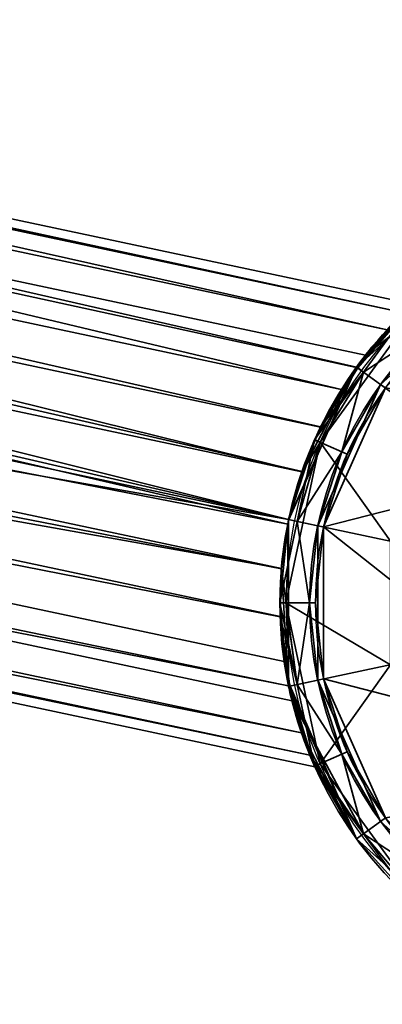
# Model space of a CAD drawing. Header units: millimetres. Extents: x -490 to 6690, y -115 to 132.
# Tile 345 of 656: x 1872 to 1878, y -42 to -26. Entities that reach past the tile are written whole.
import ezdxf

# ---------------------------------------------------------------- set-up
doc = ezdxf.new("R2010")
doc.units = ezdxf.units.MM
doc.layers.add('151', color=7, linetype='Continuous', true_color=0xffffff)

# ---------------------------------------------------------------- blocks, each defined once
blk = doc.blocks.new('UG_SURFACE_010')
at = {"layer": '151', "color": 252, "linetype": 'Continuous', "lineweight": 35}
for points in [[(1832.431, -20.522, 309.418), (1832.324, -21.025, 311), (1878.304, -30.798, 311)], [(1878.587, -30.511, 307.764), (1832.395, -20.692, 307.764), (1832.431, -20.522, 309.418)], [(1878.304, -30.798, 311), (1878.584, -30.513, 310.245), (1832.431, -20.522, 309.418)], [(1832.431, -20.522, 309.418), (1878.743, -30.367, 308.578), (1878.587, -30.511, 307.764)], [(1832.431, -20.522, 309.418), (1878.743, -30.366, 309.418), (1878.743, -30.367, 308.578)], [(1878.584, -30.513, 310.245), (1878.743, -30.366, 309.418), (1832.431, -20.522, 309.418)], [(1877.94, -31.224, 306.323), (1832.222, -21.506, 306.323), (1832.395, -20.692, 307.764), (1878.587, -30.511, 307.764)], [(1832.324, -21.025, 311), (1832.093, -22.114, 312.236), (1877.558, -31.808, 312.192)], [(1877.558, -31.808, 312.192), (1877.789, -31.424, 311.909), (1832.324, -21.025, 311)], [(1877.789, -31.424, 311.909), (1878.304, -30.798, 311), (1832.324, -21.025, 311)], [(1877.808, -31.436, 306.153), (1877.18, -32.438, 305.346), (1831.942, -22.822, 305.346), (1832.222, -21.506, 306.323)], [(1832.222, -21.506, 306.323), (1877.94, -31.224, 306.323), (1877.808, -31.436, 306.153)], [(1832.093, -22.114, 312.236), (1831.777, -23.6, 312.913), (1876.871, -33.185, 312.913)], [(1876.871, -33.185, 312.913), (1877.184, -32.431, 312.651), (1832.093, -22.114, 312.236)], [(1877.184, -32.431, 312.651), (1877.558, -31.808, 312.192), (1832.093, -22.114, 312.236)], [(1876.647, -33.988, 305), (1831.604, -24.414, 305), (1831.942, -22.822, 305.346)], [(1831.942, -22.822, 305.346), (1876.873, -33.179, 305.089), (1876.647, -33.988, 305)], [(1831.942, -22.822, 305.346), (1877.18, -32.438, 305.346), (1876.873, -33.179, 305.089)], [(1831.777, -23.6, 312.913), (1831.431, -25.227, 312.913), (1876.631, -34.067, 312.999)], [(1876.631, -34.067, 312.999), (1876.652, -33.989, 312.991), (1831.777, -23.6, 312.913)], [(1876.652, -33.989, 312.991), (1876.871, -33.185, 312.913), (1831.777, -23.6, 312.913)], [(1831.266, -26.005, 305.346), (1831.604, -24.414, 305), (1876.647, -33.988, 305)], [(1876.525, -34.812, 312.913), (1831.431, -25.227, 312.913), (1831.115, -26.713, 312.236)], [(1831.431, -25.227, 312.913), (1876.525, -34.812, 312.913), (1876.631, -34.067, 312.999)], [(1830.986, -27.321, 306.323), (1831.266, -26.005, 305.346), (1876.504, -35.621, 305.346), (1876.669, -36.791, 306.153)], [(1876.647, -33.988, 305), (1876.525, -34.816, 305.088), (1831.266, -26.005, 305.346)], [(1876.525, -34.816, 305.088), (1876.504, -35.621, 305.346), (1831.266, -26.005, 305.346)], [(1876.672, -36.789, 311.81), (1876.572, -36.376, 312.236), (1831.115, -26.713, 312.236), (1830.884, -27.802, 311)], [(1831.115, -26.713, 312.236), (1876.504, -35.626, 312.652), (1876.525, -34.812, 312.913)], [(1831.115, -26.713, 312.236), (1876.572, -36.376, 312.236), (1876.504, -35.626, 312.652)], [(1877.005, -37.953, 307.764), (1830.813, -28.135, 307.764), (1830.986, -27.321, 306.323), (1876.704, -37.039, 306.323)], [(1876.669, -36.791, 306.153), (1876.704, -37.039, 306.323), (1830.986, -27.321, 306.323)], [(1876.863, -37.575, 311), (1830.884, -27.802, 311), (1830.777, -28.305, 309.418)], [(1830.884, -27.802, 311), (1876.863, -37.575, 311), (1876.672, -36.789, 311.81)], [(1830.777, -28.305, 309.418), (1830.813, -28.135, 307.764), (1877.005, -37.953, 307.764)], [(1877.005, -37.953, 307.764), (1877.089, -38.148, 308.577), (1830.777, -28.305, 309.418)], [(1830.777, -28.305, 309.418), (1877.004, -37.95, 310.245), (1876.863, -37.575, 311)], [(1830.777, -28.305, 309.418), (1877.089, -38.149, 309.418), (1877.004, -37.95, 310.245)], [(1877.089, -38.148, 308.577), (1877.089, -38.149, 309.418), (1830.777, -28.305, 309.418)], [(1882.597, -29.175, 324), (1880.125, -29.979, 324), (1878.194, -31.718, 324), (1883.25, -35.391, 324)], [(1879.875, -29.546, 323.5), (1877.789, -31.424, 323.5), (1878.194, -31.718, 324), (1880.125, -29.979, 324)], [(1879.875, -29.546, 323.5), (1878.304, -30.798, 311), (1877.789, -31.424, 311.909)], [(1877.789, -31.424, 311.909), (1877.789, -31.424, 323.5), (1879.875, -29.546, 323.5)], [(1879.949, -29.673, 298.1), (1877.94, -31.224, 306.323), (1878.587, -30.511, 307.764)], [(1877.94, -31.224, 306.323), (1879.949, -29.673, 298.1), (1878.733, -30.375, 298.1)], [(1877.908, -31.51, 298.1), (1878.733, -30.375, 298.1), (1878.8, -30.449, 298), (1877.175, -32.686, 298)], [(1879.205, -32.452, 298), (1878.359, -34.352, 298), (1877.175, -32.686, 298), (1878.8, -30.449, 298)], [(1878.733, -30.375, 298.1), (1877.908, -31.51, 298.1), (1877.808, -31.436, 306.153)], [(1877.808, -31.436, 306.153), (1877.94, -31.224, 306.323), (1878.733, -30.375, 298.1)], [(1877.789, -31.424, 323.5), (1876.647, -33.988, 323.5), (1877.137, -34.092, 324), (1878.194, -31.718, 324)], [(1876.652, -33.989, 312.991), (1876.647, -33.988, 323.5), (1877.789, -31.424, 323.5)], [(1877.789, -31.424, 323.5), (1876.871, -33.185, 312.913), (1876.652, -33.989, 312.991)], [(1877.789, -31.424, 323.5), (1877.184, -32.431, 312.651), (1876.871, -33.185, 312.913)], [(1877.18, -32.438, 305.346), (1877.808, -31.436, 306.153), (1877.908, -31.51, 298.1)], [(1877.558, -31.808, 312.192), (1877.184, -32.431, 312.651), (1877.789, -31.424, 323.5)], [(1877.789, -31.424, 323.5), (1877.789, -31.424, 311.909), (1877.558, -31.808, 312.192)], [(1876.873, -33.179, 305.089), (1877.908, -31.51, 298.1), (1877.084, -32.646, 298.1)], [(1876.873, -33.179, 305.089), (1877.18, -32.438, 305.346), (1877.908, -31.51, 298.1)], [(1877.175, -32.686, 298), (1877.084, -32.646, 298.1), (1877.908, -31.51, 298.1)], [(1878.194, -31.718, 324), (1877.137, -34.092, 324), (1877.137, -36.691, 324), (1883.25, -35.391, 324)], [(1877.175, -32.686, 298), (1876.6, -35.391, 298), (1876.5, -35.391, 298.1), (1876.792, -34.019, 298.1)], [(1876.6, -35.391, 298), (1877.175, -32.686, 298), (1878.359, -34.352, 298), (1878.359, -36.431, 298)], [(1877.084, -32.646, 298.1), (1876.792, -34.019, 298.1), (1876.647, -33.988, 305)], [(1876.647, -33.988, 305), (1876.873, -33.179, 305.089), (1877.084, -32.646, 298.1)], [(1876.792, -34.019, 298.1), (1877.084, -32.646, 298.1), (1877.175, -32.686, 298)], [(1876.5, -35.391, 298.1), (1876.525, -34.816, 305.088), (1876.647, -33.988, 305)], [(1876.647, -33.988, 305), (1876.792, -34.019, 298.1), (1876.5, -35.391, 298.1)], [(1876.631, -34.067, 312.999), (1876.525, -34.812, 312.913), (1876.647, -36.795, 323.5)], [(1876.647, -36.795, 323.5), (1876.647, -33.988, 323.5), (1876.631, -34.067, 312.999)], [(1876.647, -33.988, 323.5), (1876.652, -33.989, 312.991), (1876.631, -34.067, 312.999)], [(1876.647, -33.988, 323.5), (1876.647, -36.795, 323.5), (1877.137, -36.691, 324), (1877.137, -34.092, 324)], [(1876.5, -35.391, 298.1), (1876.792, -36.764, 298.1), (1876.525, -34.816, 305.088)], [(1876.525, -34.812, 312.913), (1876.504, -35.626, 312.652), (1876.647, -36.795, 323.5)], [(1876.792, -36.764, 298.1), (1876.504, -35.621, 305.346), (1876.525, -34.816, 305.088)], [(1876.792, -36.764, 298.1), (1876.5, -35.391, 298.1), (1876.6, -35.391, 298)], [(1876.6, -35.391, 298), (1877.175, -38.096, 298), (1877.084, -38.137, 298.1), (1876.792, -36.764, 298.1)], [(1878.359, -36.431, 298), (1877.175, -38.096, 298), (1876.6, -35.391, 298)], [(1877.137, -36.691, 324), (1878.194, -39.065, 324), (1880.125, -40.804, 324), (1883.25, -35.391, 324)], [(1876.792, -36.764, 298.1), (1876.669, -36.791, 306.153), (1876.504, -35.621, 305.346)], [(1876.504, -35.626, 312.652), (1876.572, -36.376, 312.236), (1876.647, -36.795, 323.5)], [(1876.572, -36.376, 312.236), (1876.672, -36.789, 311.81), (1876.647, -36.795, 323.5)], [(1878.8, -40.333, 298), (1877.175, -38.096, 298), (1878.359, -36.431, 298), (1879.205, -38.33, 298)], [(1876.647, -36.795, 323.5), (1877.789, -39.359, 323.5), (1878.194, -39.065, 324), (1877.137, -36.691, 324)], [(1877.789, -39.359, 323.5), (1876.647, -36.795, 323.5), (1876.672, -36.789, 311.81)], [(1876.669, -36.791, 306.153), (1876.792, -36.764, 298.1), (1877.084, -38.137, 298.1)], [(1877.084, -38.137, 298.1), (1876.704, -37.039, 306.323), (1876.669, -36.791, 306.153)], [(1876.672, -36.789, 311.81), (1876.863, -37.575, 311), (1877.789, -39.359, 323.5)], [(1877.005, -37.953, 307.764), (1876.704, -37.039, 306.323), (1877.908, -39.272, 298.1)], [(1877.084, -38.137, 298.1), (1877.908, -39.272, 298.1), (1876.704, -37.039, 306.323)], [(1877.789, -39.359, 323.5), (1876.863, -37.575, 311), (1877.004, -37.95, 310.245)], [(1877.004, -37.95, 310.245), (1877.089, -38.149, 309.418), (1877.789, -39.359, 323.5)], [(1877.089, -38.148, 308.577), (1877.005, -37.953, 307.764), (1877.908, -39.272, 298.1)], [(1877.908, -39.272, 298.1), (1877.084, -38.137, 298.1), (1877.175, -38.096, 298), (1878.8, -40.333, 298)], [(1877.089, -38.149, 309.418), (1877.089, -38.148, 308.577), (1877.908, -39.272, 298.1)], [(1877.908, -39.272, 298.1), (1877.789, -39.359, 323.5), (1877.089, -38.149, 309.418)], [(1877.789, -39.359, 323.5), (1879.875, -41.237, 323.5), (1880.125, -40.804, 324), (1878.194, -39.065, 324)], [(1877.789, -39.359, 323.5), (1877.908, -39.272, 298.1), (1878.733, -40.407, 298.1)], [(1878.733, -40.407, 298.1), (1879.875, -41.237, 323.5), (1877.789, -39.359, 323.5)], [(1878.8, -40.333, 298), (1878.733, -40.407, 298.1), (1877.908, -39.272, 298.1)]]:
    blk.add_3dface(points, dxfattribs=at)
blk = doc.blocks.new('UG_SURFACE_011')
at = {"layer": '151', "color": 252, "linetype": 'Continuous', "lineweight": 35}
for points in [[(1879.875, -29.546, 1742.5), (1877.789, -31.424, 1742.5), (1878.733, -30.375, 1776.5)], [(1877.789, -31.424, 1742.5), (1879.875, -29.546, 1742.5), (1880.125, -29.979, 1742), (1878.194, -31.718, 1742)], [(1883.25, -35.391, 1742), (1877.137, -34.092, 1742), (1878.194, -31.718, 1742), (1880.125, -29.979, 1742)], [(1877.789, -31.424, 1742.5), (1877.908, -31.51, 1776.5), (1878.733, -30.375, 1776.5)], [(1879.068, -30.747, 1777), (1878.733, -30.375, 1776.5), (1877.908, -31.51, 1776.5)], [(1877.908, -31.51, 1776.5), (1878.194, -31.718, 1777), (1879.068, -30.747, 1777)], [(1878.275, -31.776, 1777), (1879.135, -30.821, 1777), (1879.068, -30.747, 1777), (1878.194, -31.718, 1777)], [(1877.084, -32.646, 1776.5), (1877.789, -31.424, 1742.5), (1876.647, -33.988, 1742.5)], [(1876.647, -33.988, 1742.5), (1877.789, -31.424, 1742.5), (1878.194, -31.718, 1742), (1877.137, -34.092, 1742)], [(1877.084, -32.646, 1776.5), (1877.908, -31.51, 1776.5), (1877.789, -31.424, 1742.5)], [(1877.908, -31.51, 1776.5), (1877.084, -32.646, 1776.5), (1877.54, -32.849, 1777)], [(1877.54, -32.849, 1777), (1878.194, -31.718, 1777), (1877.908, -31.51, 1776.5)], [(1879.23, -33.602, 1778), (1880.306, -32.121, 1778), (1878.275, -31.776, 1778), (1877.234, -34.113, 1778)], [(1877.234, -34.113, 1778), (1878.275, -31.776, 1778), (1877.632, -32.89, 1777)], [(1878.194, -31.718, 1777), (1877.54, -32.849, 1777), (1877.632, -32.89, 1777), (1878.275, -31.776, 1777)], [(1878.275, -31.776, 1778), (1878.275, -31.776, 1777), (1877.632, -32.89, 1777)], [(1876.647, -33.988, 1742.5), (1876.792, -34.019, 1776.5), (1877.084, -32.646, 1776.5)], [(1877.54, -32.849, 1777), (1877.084, -32.646, 1776.5), (1876.792, -34.019, 1776.5)], [(1876.792, -34.019, 1776.5), (1877.137, -34.092, 1777), (1877.54, -32.849, 1777)], [(1877.234, -34.113, 1777), (1877.632, -32.89, 1777), (1877.54, -32.849, 1777), (1877.137, -34.092, 1777)], [(1877.632, -32.89, 1777), (1877.234, -34.113, 1777), (1877.234, -34.113, 1778)], [(1878.85, -35.391, 1778), (1879.23, -33.602, 1778), (1877.234, -34.113, 1778)], [(1876.647, -33.988, 1742.5), (1876.5, -35.391, 1742.5), (1876.5, -35.391, 1776.5)], [(1876.5, -35.391, 1776.5), (1876.792, -34.019, 1776.5), (1876.647, -33.988, 1742.5)], [(1876.5, -35.391, 1742.5), (1876.647, -33.988, 1742.5), (1877.137, -34.092, 1742), (1877, -35.391, 1742)], [(1876.792, -34.019, 1776.5), (1876.5, -35.391, 1776.5), (1877, -35.391, 1777)], [(1877, -35.391, 1777), (1877.137, -34.092, 1777), (1876.792, -34.019, 1776.5)], [(1877.137, -34.092, 1777), (1877, -35.391, 1777), (1877.1, -35.391, 1777), (1877.234, -34.113, 1777)], [(1877.137, -36.691, 1742), (1877, -35.391, 1742), (1877.137, -34.092, 1742), (1883.25, -35.391, 1742)], [(1877.234, -36.67, 1778), (1877.234, -34.113, 1778), (1877.1, -35.391, 1777)], [(1877.234, -34.113, 1778), (1877.234, -34.113, 1777), (1877.1, -35.391, 1777)], [(1877.234, -34.113, 1778), (1877.234, -36.67, 1778), (1879.23, -37.181, 1778), (1878.85, -35.391, 1778)], [(1877, -35.391, 1777), (1876.5, -35.391, 1776.5), (1876.792, -36.764, 1776.5)], [(1876.647, -36.795, 1742.5), (1876.792, -36.764, 1776.5), (1876.5, -35.391, 1776.5)], [(1876.5, -35.391, 1776.5), (1876.5, -35.391, 1742.5), (1876.647, -36.795, 1742.5)], [(1877, -35.391, 1742), (1877.137, -36.691, 1742), (1876.647, -36.795, 1742.5), (1876.5, -35.391, 1742.5)], [(1876.792, -36.764, 1776.5), (1877.137, -36.691, 1777), (1877, -35.391, 1777)], [(1877.234, -36.67, 1777), (1877.1, -35.391, 1777), (1877, -35.391, 1777), (1877.137, -36.691, 1777)], [(1877.1, -35.391, 1777), (1877.234, -36.67, 1777), (1877.234, -36.67, 1778)], [(1880.125, -40.804, 1742), (1878.194, -39.065, 1742), (1877.137, -36.691, 1742), (1883.25, -35.391, 1742)], [(1877.789, -39.359, 1742.5), (1876.647, -36.795, 1742.5), (1877.137, -36.691, 1742), (1878.194, -39.065, 1742)], [(1877.54, -37.933, 1777), (1877.137, -36.691, 1777), (1876.792, -36.764, 1776.5)], [(1877.137, -36.691, 1777), (1877.54, -37.933, 1777), (1877.632, -37.893, 1777), (1877.234, -36.67, 1777)], [(1877.234, -36.67, 1778), (1878.275, -39.006, 1778), (1880.306, -38.661, 1778), (1879.23, -37.181, 1778)], [(1877.234, -36.67, 1778), (1877.234, -36.67, 1777), (1877.632, -37.893, 1777)], [(1877.632, -37.893, 1777), (1878.275, -39.006, 1778), (1877.234, -36.67, 1778)], [(1877.084, -38.137, 1776.5), (1876.792, -36.764, 1776.5), (1876.647, -36.795, 1742.5)], [(1876.647, -36.795, 1742.5), (1877.789, -39.359, 1742.5), (1877.084, -38.137, 1776.5)], [(1876.792, -36.764, 1776.5), (1877.084, -38.137, 1776.5), (1877.54, -37.933, 1777)], [(1878.275, -39.006, 1777), (1877.632, -37.893, 1777), (1877.54, -37.933, 1777), (1878.194, -39.065, 1777)], [(1877.632, -37.893, 1777), (1878.275, -39.006, 1777), (1878.275, -39.006, 1778)], [(1877.54, -37.933, 1777), (1877.084, -38.137, 1776.5), (1877.908, -39.272, 1776.5)], [(1877.908, -39.272, 1776.5), (1878.194, -39.065, 1777), (1877.54, -37.933, 1777)], [(1877.789, -39.359, 1742.5), (1877.908, -39.272, 1776.5), (1877.084, -38.137, 1776.5)], [(1879.875, -41.237, 1742.5), (1877.789, -39.359, 1742.5), (1878.194, -39.065, 1742), (1880.125, -40.804, 1742)], [(1879.068, -40.036, 1777), (1878.194, -39.065, 1777), (1877.908, -39.272, 1776.5)], [(1878.194, -39.065, 1777), (1879.068, -40.036, 1777), (1879.135, -39.962, 1777), (1878.275, -39.006, 1777)], [(1878.733, -40.407, 1776.5), (1877.908, -39.272, 1776.5), (1877.789, -39.359, 1742.5)], [(1878.733, -40.407, 1776.5), (1877.789, -39.359, 1742.5), (1879.875, -41.237, 1742.5)], [(1877.908, -39.272, 1776.5), (1878.733, -40.407, 1776.5), (1879.068, -40.036, 1777)]]:
    blk.add_3dface(points, dxfattribs=at)
blk = doc.blocks.new('UG_SURFACE_012')
at = {"layer": '151', "color": 252, "linetype": 'Continuous', "lineweight": 35}
for points in [[(1832.431, -20.522, 1789.418), (1832.324, -21.025, 1791), (1878.304, -30.798, 1791)], [(1878.587, -30.511, 1787.764), (1832.395, -20.692, 1787.764), (1832.431, -20.522, 1789.418)], [(1878.304, -30.798, 1791), (1878.584, -30.513, 1790.245), (1832.431, -20.522, 1789.418)], [(1832.431, -20.522, 1789.418), (1878.743, -30.367, 1788.578), (1878.587, -30.511, 1787.764)], [(1832.431, -20.522, 1789.418), (1878.743, -30.366, 1789.418), (1878.743, -30.367, 1788.578)], [(1878.584, -30.513, 1790.245), (1878.743, -30.366, 1789.418), (1832.431, -20.522, 1789.418)], [(1877.94, -31.224, 1786.323), (1832.222, -21.506, 1786.323), (1832.395, -20.692, 1787.764), (1878.587, -30.511, 1787.764)], [(1832.324, -21.025, 1791), (1832.093, -22.114, 1792.236), (1877.558, -31.808, 1792.192)], [(1877.558, -31.808, 1792.192), (1877.789, -31.424, 1791.909), (1832.324, -21.025, 1791)], [(1877.789, -31.424, 1791.909), (1878.304, -30.798, 1791), (1832.324, -21.025, 1791)], [(1877.808, -31.436, 1786.153), (1877.18, -32.438, 1785.346), (1831.942, -22.822, 1785.346), (1832.222, -21.506, 1786.323)], [(1832.222, -21.506, 1786.323), (1877.94, -31.224, 1786.323), (1877.808, -31.436, 1786.153)], [(1832.093, -22.114, 1792.236), (1831.777, -23.6, 1792.913), (1876.871, -33.185, 1792.913)], [(1876.871, -33.185, 1792.913), (1877.184, -32.431, 1792.651), (1832.093, -22.114, 1792.236)], [(1877.184, -32.431, 1792.651), (1877.558, -31.808, 1792.192), (1832.093, -22.114, 1792.236)], [(1876.647, -33.988, 1785), (1831.604, -24.414, 1785), (1831.942, -22.822, 1785.346)], [(1831.942, -22.822, 1785.346), (1876.873, -33.179, 1785.089), (1876.647, -33.988, 1785)], [(1831.942, -22.822, 1785.346), (1877.18, -32.438, 1785.346), (1876.873, -33.179, 1785.089)], [(1831.777, -23.6, 1792.913), (1831.431, -25.227, 1792.913), (1876.631, -34.067, 1792.999)], [(1876.631, -34.067, 1792.999), (1876.652, -33.989, 1792.992), (1831.777, -23.6, 1792.913)], [(1876.652, -33.989, 1792.992), (1876.871, -33.185, 1792.913), (1831.777, -23.6, 1792.913)], [(1831.266, -26.005, 1785.346), (1831.604, -24.414, 1785), (1876.647, -33.988, 1785)], [(1876.525, -34.812, 1792.913), (1831.431, -25.227, 1792.913), (1831.115, -26.713, 1792.236)], [(1831.431, -25.227, 1792.913), (1876.525, -34.812, 1792.913), (1876.631, -34.067, 1792.999)], [(1830.986, -27.321, 1786.323), (1831.266, -26.005, 1785.346), (1876.504, -35.621, 1785.346), (1876.669, -36.791, 1786.153)], [(1876.647, -33.988, 1785), (1876.525, -34.816, 1785.088), (1831.266, -26.005, 1785.346)], [(1876.525, -34.816, 1785.088), (1876.504, -35.621, 1785.346), (1831.266, -26.005, 1785.346)], [(1876.672, -36.789, 1791.81), (1876.572, -36.376, 1792.236), (1831.115, -26.713, 1792.236), (1830.884, -27.802, 1791)], [(1831.115, -26.713, 1792.236), (1876.504, -35.626, 1792.652), (1876.525, -34.812, 1792.913)], [(1831.115, -26.713, 1792.236), (1876.572, -36.376, 1792.236), (1876.504, -35.626, 1792.652)], [(1877.005, -37.953, 1787.764), (1830.813, -28.135, 1787.764), (1830.986, -27.321, 1786.323), (1876.704, -37.039, 1786.323)], [(1876.669, -36.791, 1786.153), (1876.704, -37.039, 1786.323), (1830.986, -27.321, 1786.323)], [(1876.863, -37.575, 1791), (1830.884, -27.802, 1791), (1830.777, -28.305, 1789.418)], [(1830.884, -27.802, 1791), (1876.863, -37.575, 1791), (1876.672, -36.789, 1791.81)], [(1830.777, -28.305, 1789.418), (1830.813, -28.135, 1787.764), (1877.005, -37.953, 1787.764)], [(1877.005, -37.953, 1787.764), (1877.089, -38.148, 1788.577), (1830.777, -28.305, 1789.418)], [(1830.777, -28.305, 1789.418), (1877.004, -37.95, 1790.245), (1876.863, -37.575, 1791)], [(1830.777, -28.305, 1789.418), (1877.089, -38.149, 1789.418), (1877.004, -37.95, 1790.245)], [(1877.089, -38.148, 1788.577), (1877.089, -38.149, 1789.418), (1830.777, -28.305, 1789.418)], [(1882.597, -29.175, 1804), (1880.125, -29.979, 1804), (1878.194, -31.718, 1804), (1883.25, -35.391, 1804)], [(1879.875, -29.546, 1803.5), (1877.789, -31.424, 1803.5), (1878.194, -31.718, 1804), (1880.125, -29.979, 1804)], [(1879.875, -29.546, 1803.5), (1878.304, -30.798, 1791), (1877.789, -31.424, 1791.909)], [(1877.789, -31.424, 1791.909), (1877.789, -31.424, 1803.5), (1879.875, -29.546, 1803.5)], [(1879.949, -29.673, 1778.1), (1877.94, -31.224, 1786.323), (1878.587, -30.511, 1787.764)], [(1877.94, -31.224, 1786.323), (1879.949, -29.673, 1778.1), (1878.733, -30.375, 1778.1)], [(1877.908, -31.51, 1778.1), (1878.733, -30.375, 1778.1), (1878.8, -30.449, 1778), (1877.175, -32.686, 1778)], [(1879.205, -32.452, 1778), (1878.359, -34.352, 1778), (1877.175, -32.686, 1778), (1878.8, -30.449, 1778)], [(1878.733, -30.375, 1778.1), (1877.908, -31.51, 1778.1), (1877.808, -31.436, 1786.153)], [(1877.808, -31.436, 1786.153), (1877.94, -31.224, 1786.323), (1878.733, -30.375, 1778.1)], [(1877.789, -31.424, 1803.5), (1876.647, -33.988, 1803.5), (1877.137, -34.092, 1804), (1878.194, -31.718, 1804)], [(1876.652, -33.989, 1792.992), (1876.647, -33.988, 1803.5), (1877.789, -31.424, 1803.5)], [(1877.789, -31.424, 1803.5), (1876.871, -33.185, 1792.913), (1876.652, -33.989, 1792.992)], [(1877.789, -31.424, 1803.5), (1877.184, -32.431, 1792.651), (1876.871, -33.185, 1792.913)], [(1877.18, -32.438, 1785.346), (1877.808, -31.436, 1786.153), (1877.908, -31.51, 1778.1)], [(1877.558, -31.808, 1792.192), (1877.184, -32.431, 1792.651), (1877.789, -31.424, 1803.5)], [(1877.789, -31.424, 1803.5), (1877.789, -31.424, 1791.909), (1877.558, -31.808, 1792.192)], [(1876.873, -33.179, 1785.089), (1877.908, -31.51, 1778.1), (1877.084, -32.646, 1778.1)], [(1876.873, -33.179, 1785.089), (1877.18, -32.438, 1785.346), (1877.908, -31.51, 1778.1)], [(1877.175, -32.686, 1778), (1877.084, -32.646, 1778.1), (1877.908, -31.51, 1778.1)], [(1878.194, -31.718, 1804), (1877.137, -34.092, 1804), (1877.137, -36.691, 1804), (1883.25, -35.391, 1804)], [(1877.175, -32.686, 1778), (1876.6, -35.391, 1778), (1876.5, -35.391, 1778.1), (1876.792, -34.019, 1778.1)], [(1876.6, -35.391, 1778), (1877.175, -32.686, 1778), (1878.359, -34.352, 1778), (1878.359, -36.431, 1778)], [(1877.084, -32.646, 1778.1), (1876.792, -34.019, 1778.1), (1876.647, -33.988, 1785)], [(1876.647, -33.988, 1785), (1876.873, -33.179, 1785.089), (1877.084, -32.646, 1778.1)], [(1876.792, -34.019, 1778.1), (1877.084, -32.646, 1778.1), (1877.175, -32.686, 1778)], [(1876.5, -35.391, 1778.1), (1876.525, -34.816, 1785.088), (1876.647, -33.988, 1785)], [(1876.647, -33.988, 1785), (1876.792, -34.019, 1778.1), (1876.5, -35.391, 1778.1)], [(1876.631, -34.067, 1792.999), (1876.525, -34.812, 1792.913), (1876.647, -36.795, 1803.5)], [(1876.647, -36.795, 1803.5), (1876.647, -33.988, 1803.5), (1876.631, -34.067, 1792.999)], [(1876.647, -33.988, 1803.5), (1876.652, -33.989, 1792.992), (1876.631, -34.067, 1792.999)], [(1876.647, -33.988, 1803.5), (1876.647, -36.795, 1803.5), (1877.137, -36.691, 1804), (1877.137, -34.092, 1804)], [(1876.5, -35.391, 1778.1), (1876.792, -36.764, 1778.1), (1876.525, -34.816, 1785.088)], [(1876.525, -34.812, 1792.913), (1876.504, -35.626, 1792.652), (1876.647, -36.795, 1803.5)], [(1876.792, -36.764, 1778.1), (1876.504, -35.621, 1785.346), (1876.525, -34.816, 1785.088)], [(1876.792, -36.764, 1778.1), (1876.5, -35.391, 1778.1), (1876.6, -35.391, 1778)], [(1876.6, -35.391, 1778), (1877.175, -38.096, 1778), (1877.084, -38.137, 1778.1), (1876.792, -36.764, 1778.1)], [(1878.359, -36.431, 1778), (1877.175, -38.096, 1778), (1876.6, -35.391, 1778)], [(1877.137, -36.691, 1804), (1878.194, -39.065, 1804), (1880.125, -40.804, 1804), (1883.25, -35.391, 1804)], [(1876.792, -36.764, 1778.1), (1876.669, -36.791, 1786.153), (1876.504, -35.621, 1785.346)], [(1876.504, -35.626, 1792.652), (1876.572, -36.376, 1792.236), (1876.647, -36.795, 1803.5)], [(1876.572, -36.376, 1792.236), (1876.672, -36.789, 1791.81), (1876.647, -36.795, 1803.5)], [(1878.8, -40.333, 1778), (1877.175, -38.096, 1778), (1878.359, -36.431, 1778), (1879.205, -38.33, 1778)], [(1876.647, -36.795, 1803.5), (1877.789, -39.359, 1803.5), (1878.194, -39.065, 1804), (1877.137, -36.691, 1804)], [(1877.789, -39.359, 1803.5), (1876.647, -36.795, 1803.5), (1876.672, -36.789, 1791.81)], [(1876.669, -36.791, 1786.153), (1876.792, -36.764, 1778.1), (1877.084, -38.137, 1778.1)], [(1877.084, -38.137, 1778.1), (1876.704, -37.039, 1786.323), (1876.669, -36.791, 1786.153)], [(1876.672, -36.789, 1791.81), (1876.863, -37.575, 1791), (1877.789, -39.359, 1803.5)], [(1877.005, -37.953, 1787.764), (1876.704, -37.039, 1786.323), (1877.908, -39.272, 1778.1)], [(1877.084, -38.137, 1778.1), (1877.908, -39.272, 1778.1), (1876.704, -37.039, 1786.323)], [(1877.789, -39.359, 1803.5), (1876.863, -37.575, 1791), (1877.004, -37.95, 1790.245)], [(1877.004, -37.95, 1790.245), (1877.089, -38.149, 1789.418), (1877.789, -39.359, 1803.5)], [(1877.089, -38.148, 1788.577), (1877.005, -37.953, 1787.764), (1877.908, -39.272, 1778.1)], [(1877.908, -39.272, 1778.1), (1877.084, -38.137, 1778.1), (1877.175, -38.096, 1778), (1878.8, -40.333, 1778)], [(1877.089, -38.149, 1789.418), (1877.089, -38.148, 1788.577), (1877.908, -39.272, 1778.1)], [(1877.908, -39.272, 1778.1), (1877.789, -39.359, 1803.5), (1877.089, -38.149, 1789.418)], [(1877.789, -39.359, 1803.5), (1879.875, -41.237, 1803.5), (1880.125, -40.804, 1804), (1878.194, -39.065, 1804)], [(1877.789, -39.359, 1803.5), (1877.908, -39.272, 1778.1), (1878.733, -40.407, 1778.1)], [(1878.733, -40.407, 1778.1), (1879.875, -41.237, 1803.5), (1877.789, -39.359, 1803.5)], [(1878.8, -40.333, 1778), (1878.733, -40.407, 1778.1), (1877.908, -39.272, 1778.1)]]:
    blk.add_3dface(points, dxfattribs=at)
blk = doc.blocks.new('UG_SURFACE_013')
at = {"layer": '151', "color": 252, "linetype": 'Continuous', "lineweight": 35}
for points in [[(1879.875, -29.546, 262.5), (1877.789, -31.424, 262.5), (1878.733, -30.375, 296.5)], [(1877.789, -31.424, 262.5), (1879.875, -29.546, 262.5), (1880.125, -29.979, 262), (1878.194, -31.718, 262)], [(1883.25, -35.391, 262), (1877.137, -34.092, 262), (1878.194, -31.718, 262), (1880.125, -29.979, 262)], [(1877.789, -31.424, 262.5), (1877.908, -31.51, 296.5), (1878.733, -30.375, 296.5)], [(1879.068, -30.747, 297), (1878.733, -30.375, 296.5), (1877.908, -31.51, 296.5)], [(1877.908, -31.51, 296.5), (1878.194, -31.718, 297), (1879.068, -30.747, 297)], [(1878.275, -31.776, 297), (1879.135, -30.821, 297), (1879.068, -30.747, 297), (1878.194, -31.718, 297)], [(1877.084, -32.646, 296.5), (1877.789, -31.424, 262.5), (1876.647, -33.988, 262.5)], [(1876.647, -33.988, 262.5), (1877.789, -31.424, 262.5), (1878.194, -31.718, 262), (1877.137, -34.092, 262)], [(1877.084, -32.646, 296.5), (1877.908, -31.51, 296.5), (1877.789, -31.424, 262.5)], [(1877.908, -31.51, 296.5), (1877.084, -32.646, 296.5), (1877.54, -32.849, 297)], [(1877.54, -32.849, 297), (1878.194, -31.718, 297), (1877.908, -31.51, 296.5)], [(1879.23, -33.602, 298), (1880.306, -32.121, 298), (1878.275, -31.776, 298), (1877.234, -34.113, 298)], [(1877.234, -34.113, 298), (1878.275, -31.776, 298), (1877.632, -32.89, 297)], [(1878.194, -31.718, 297), (1877.54, -32.849, 297), (1877.632, -32.89, 297), (1878.275, -31.776, 297)], [(1878.275, -31.776, 298), (1878.275, -31.776, 297), (1877.632, -32.89, 297)], [(1876.647, -33.988, 262.5), (1876.792, -34.019, 296.5), (1877.084, -32.646, 296.5)], [(1877.54, -32.849, 297), (1877.084, -32.646, 296.5), (1876.792, -34.019, 296.5)], [(1876.792, -34.019, 296.5), (1877.137, -34.092, 297), (1877.54, -32.849, 297)], [(1877.234, -34.113, 297), (1877.632, -32.89, 297), (1877.54, -32.849, 297), (1877.137, -34.092, 297)], [(1877.632, -32.89, 297), (1877.234, -34.113, 297), (1877.234, -34.113, 298)], [(1878.85, -35.391, 298), (1879.23, -33.602, 298), (1877.234, -34.113, 298)], [(1876.647, -33.988, 262.5), (1876.5, -35.391, 262.5), (1876.5, -35.391, 296.5)], [(1876.5, -35.391, 296.5), (1876.792, -34.019, 296.5), (1876.647, -33.988, 262.5)], [(1876.5, -35.391, 262.5), (1876.647, -33.988, 262.5), (1877.137, -34.092, 262), (1877, -35.391, 262)], [(1876.792, -34.019, 296.5), (1876.5, -35.391, 296.5), (1877, -35.391, 297)], [(1877, -35.391, 297), (1877.137, -34.092, 297), (1876.792, -34.019, 296.5)], [(1877.137, -34.092, 297), (1877, -35.391, 297), (1877.1, -35.391, 297), (1877.234, -34.113, 297)], [(1877.137, -36.691, 262), (1877, -35.391, 262), (1877.137, -34.092, 262), (1883.25, -35.391, 262)], [(1877.234, -36.67, 298), (1877.234, -34.113, 298), (1877.1, -35.391, 297)], [(1877.234, -34.113, 298), (1877.234, -34.113, 297), (1877.1, -35.391, 297)], [(1877.234, -34.113, 298), (1877.234, -36.67, 298), (1879.23, -37.181, 298), (1878.85, -35.391, 298)], [(1877, -35.391, 297), (1876.5, -35.391, 296.5), (1876.792, -36.764, 296.5)], [(1876.647, -36.795, 262.5), (1876.792, -36.764, 296.5), (1876.5, -35.391, 296.5)], [(1876.5, -35.391, 296.5), (1876.5, -35.391, 262.5), (1876.647, -36.795, 262.5)], [(1877, -35.391, 262), (1877.137, -36.691, 262), (1876.647, -36.795, 262.5), (1876.5, -35.391, 262.5)], [(1876.792, -36.764, 296.5), (1877.137, -36.691, 297), (1877, -35.391, 297)], [(1877.234, -36.67, 297), (1877.1, -35.391, 297), (1877, -35.391, 297), (1877.137, -36.691, 297)], [(1877.1, -35.391, 297), (1877.234, -36.67, 297), (1877.234, -36.67, 298)], [(1880.125, -40.804, 262), (1878.194, -39.065, 262), (1877.137, -36.691, 262), (1883.25, -35.391, 262)], [(1877.789, -39.359, 262.5), (1876.647, -36.795, 262.5), (1877.137, -36.691, 262), (1878.194, -39.065, 262)], [(1877.54, -37.933, 297), (1877.137, -36.691, 297), (1876.792, -36.764, 296.5)], [(1877.137, -36.691, 297), (1877.54, -37.933, 297), (1877.632, -37.893, 297), (1877.234, -36.67, 297)], [(1877.234, -36.67, 298), (1878.275, -39.006, 298), (1880.306, -38.661, 298), (1879.23, -37.181, 298)], [(1877.234, -36.67, 298), (1877.234, -36.67, 297), (1877.632, -37.893, 297)], [(1877.632, -37.893, 297), (1878.275, -39.006, 298), (1877.234, -36.67, 298)], [(1877.084, -38.137, 296.5), (1876.792, -36.764, 296.5), (1876.647, -36.795, 262.5)], [(1877.084, -38.137, 296.5), (1876.647, -36.795, 262.5), (1877.789, -39.359, 262.5)], [(1876.792, -36.764, 296.5), (1877.084, -38.137, 296.5), (1877.54, -37.933, 297)], [(1878.275, -39.006, 297), (1877.632, -37.893, 297), (1877.54, -37.933, 297), (1878.194, -39.065, 297)], [(1877.632, -37.893, 297), (1878.275, -39.006, 297), (1878.275, -39.006, 298)], [(1877.54, -37.933, 297), (1877.084, -38.137, 296.5), (1877.908, -39.272, 296.5)], [(1877.908, -39.272, 296.5), (1878.194, -39.065, 297), (1877.54, -37.933, 297)], [(1877.789, -39.359, 262.5), (1877.908, -39.272, 296.5), (1877.084, -38.137, 296.5)], [(1879.875, -41.237, 262.5), (1877.789, -39.359, 262.5), (1878.194, -39.065, 262), (1880.125, -40.804, 262)], [(1879.068, -40.036, 297), (1878.194, -39.065, 297), (1877.908, -39.272, 296.5)], [(1878.194, -39.065, 297), (1879.068, -40.036, 297), (1879.135, -39.962, 297), (1878.275, -39.006, 297)], [(1878.733, -40.407, 296.5), (1877.908, -39.272, 296.5), (1877.789, -39.359, 262.5)], [(1878.733, -40.407, 296.5), (1877.789, -39.359, 262.5), (1879.875, -41.237, 262.5)], [(1877.908, -39.272, 296.5), (1878.733, -40.407, 296.5), (1879.068, -40.036, 297)]]:
    blk.add_3dface(points, dxfattribs=at)
blk = doc.blocks.new('UG_SURFACE_014')
at = {"layer": '151', "color": 252, "linetype": 'Continuous', "lineweight": 35}
for points in [[(1879.875, -29.546, 1204.5), (1877.789, -31.424, 1204.5), (1878.733, -30.375, 1238.5)], [(1877.789, -31.424, 1204.5), (1879.875, -29.546, 1204.5), (1880.125, -29.979, 1204), (1878.194, -31.718, 1204)], [(1883.25, -35.391, 1204), (1877.137, -34.092, 1204), (1878.194, -31.718, 1204), (1880.125, -29.979, 1204)], [(1877.789, -31.424, 1204.5), (1877.908, -31.51, 1238.5), (1878.733, -30.375, 1238.5)], [(1879.068, -30.747, 1239), (1878.733, -30.375, 1238.5), (1877.908, -31.51, 1238.5)], [(1877.908, -31.51, 1238.5), (1878.194, -31.718, 1239), (1879.068, -30.747, 1239)], [(1878.275, -31.776, 1239), (1879.135, -30.821, 1239), (1879.068, -30.747, 1239), (1878.194, -31.718, 1239)], [(1877.789, -31.424, 1204.5), (1876.647, -33.988, 1204.5), (1877.084, -32.646, 1238.5)], [(1876.647, -33.988, 1204.5), (1877.789, -31.424, 1204.5), (1878.194, -31.718, 1204), (1877.137, -34.092, 1204)], [(1877.084, -32.646, 1238.5), (1877.908, -31.51, 1238.5), (1877.789, -31.424, 1204.5)], [(1877.908, -31.51, 1238.5), (1877.084, -32.646, 1238.5), (1877.54, -32.849, 1239)], [(1877.54, -32.849, 1239), (1878.194, -31.718, 1239), (1877.908, -31.51, 1238.5)], [(1879.23, -33.602, 1240), (1880.306, -32.121, 1240), (1878.275, -31.776, 1240), (1877.234, -34.113, 1240)], [(1877.234, -34.113, 1240), (1878.275, -31.776, 1240), (1877.632, -32.89, 1239)], [(1878.194, -31.718, 1239), (1877.54, -32.849, 1239), (1877.632, -32.89, 1239), (1878.275, -31.776, 1239)], [(1878.275, -31.776, 1240), (1878.275, -31.776, 1239), (1877.632, -32.89, 1239)], [(1876.647, -33.988, 1204.5), (1876.792, -34.019, 1238.5), (1877.084, -32.646, 1238.5)], [(1877.54, -32.849, 1239), (1877.084, -32.646, 1238.5), (1876.792, -34.019, 1238.5)], [(1876.792, -34.019, 1238.5), (1877.137, -34.092, 1239), (1877.54, -32.849, 1239)], [(1877.234, -34.113, 1239), (1877.632, -32.89, 1239), (1877.54, -32.849, 1239), (1877.137, -34.092, 1239)], [(1877.632, -32.89, 1239), (1877.234, -34.113, 1239), (1877.234, -34.113, 1240)], [(1878.85, -35.391, 1240), (1879.23, -33.602, 1240), (1877.234, -34.113, 1240)], [(1876.647, -33.988, 1204.5), (1876.5, -35.391, 1204.5), (1876.5, -35.391, 1238.5)], [(1876.5, -35.391, 1238.5), (1876.792, -34.019, 1238.5), (1876.647, -33.988, 1204.5)], [(1876.5, -35.391, 1204.5), (1876.647, -33.988, 1204.5), (1877.137, -34.092, 1204), (1877, -35.391, 1204)], [(1876.792, -34.019, 1238.5), (1876.5, -35.391, 1238.5), (1877, -35.391, 1239)], [(1877, -35.391, 1239), (1877.137, -34.092, 1239), (1876.792, -34.019, 1238.5)], [(1877.137, -34.092, 1239), (1877, -35.391, 1239), (1877.1, -35.391, 1239), (1877.234, -34.113, 1239)], [(1877.137, -36.691, 1204), (1877, -35.391, 1204), (1877.137, -34.092, 1204), (1883.25, -35.391, 1204)], [(1877.234, -36.67, 1240), (1877.234, -34.113, 1240), (1877.1, -35.391, 1239)], [(1877.234, -34.113, 1240), (1877.234, -34.113, 1239), (1877.1, -35.391, 1239)], [(1877.234, -34.113, 1240), (1877.234, -36.67, 1240), (1879.23, -37.181, 1240), (1878.85, -35.391, 1240)], [(1877, -35.391, 1239), (1876.5, -35.391, 1238.5), (1876.792, -36.764, 1238.5)], [(1876.647, -36.795, 1204.5), (1876.792, -36.764, 1238.5), (1876.5, -35.391, 1238.5)], [(1876.5, -35.391, 1238.5), (1876.5, -35.391, 1204.5), (1876.647, -36.795, 1204.5)], [(1877, -35.391, 1204), (1877.137, -36.691, 1204), (1876.647, -36.795, 1204.5), (1876.5, -35.391, 1204.5)], [(1876.792, -36.764, 1238.5), (1877.137, -36.691, 1239), (1877, -35.391, 1239)], [(1877.234, -36.67, 1239), (1877.1, -35.391, 1239), (1877, -35.391, 1239), (1877.137, -36.691, 1239)], [(1877.1, -35.391, 1239), (1877.234, -36.67, 1239), (1877.234, -36.67, 1240)], [(1880.125, -40.804, 1204), (1878.194, -39.065, 1204), (1877.137, -36.691, 1204), (1883.25, -35.391, 1204)], [(1877.789, -39.359, 1204.5), (1876.647, -36.795, 1204.5), (1877.137, -36.691, 1204), (1878.194, -39.065, 1204)], [(1877.54, -37.933, 1239), (1877.137, -36.691, 1239), (1876.792, -36.764, 1238.5)], [(1877.137, -36.691, 1239), (1877.54, -37.933, 1239), (1877.632, -37.893, 1239), (1877.234, -36.67, 1239)], [(1877.234, -36.67, 1240), (1878.275, -39.006, 1240), (1880.306, -38.661, 1240), (1879.23, -37.181, 1240)], [(1877.234, -36.67, 1240), (1877.234, -36.67, 1239), (1877.632, -37.893, 1239)], [(1877.632, -37.893, 1239), (1878.275, -39.006, 1240), (1877.234, -36.67, 1240)], [(1877.084, -38.137, 1238.5), (1876.792, -36.764, 1238.5), (1876.647, -36.795, 1204.5)], [(1877.084, -38.137, 1238.5), (1876.647, -36.795, 1204.5), (1877.789, -39.359, 1204.5)], [(1876.792, -36.764, 1238.5), (1877.084, -38.137, 1238.5), (1877.54, -37.933, 1239)], [(1878.275, -39.006, 1239), (1877.632, -37.893, 1239), (1877.54, -37.933, 1239), (1878.194, -39.065, 1239)], [(1877.632, -37.893, 1239), (1878.275, -39.006, 1239), (1878.275, -39.006, 1240)], [(1877.54, -37.933, 1239), (1877.084, -38.137, 1238.5), (1877.908, -39.272, 1238.5)], [(1877.908, -39.272, 1238.5), (1878.194, -39.065, 1239), (1877.54, -37.933, 1239)], [(1877.789, -39.359, 1204.5), (1877.908, -39.272, 1238.5), (1877.084, -38.137, 1238.5)], [(1879.875, -41.237, 1204.5), (1877.789, -39.359, 1204.5), (1878.194, -39.065, 1204), (1880.125, -40.804, 1204)], [(1879.068, -40.036, 1239), (1878.194, -39.065, 1239), (1877.908, -39.272, 1238.5)], [(1878.194, -39.065, 1239), (1879.068, -40.036, 1239), (1879.135, -39.962, 1239), (1878.275, -39.006, 1239)], [(1878.733, -40.407, 1238.5), (1877.908, -39.272, 1238.5), (1877.789, -39.359, 1204.5)], [(1878.733, -40.407, 1238.5), (1877.789, -39.359, 1204.5), (1879.875, -41.237, 1204.5)], [(1877.908, -39.272, 1238.5), (1878.733, -40.407, 1238.5), (1879.068, -40.036, 1239)]]:
    blk.add_3dface(points, dxfattribs=at)
blk = doc.blocks.new('UG_SURFACE_015')
at = {"layer": '151', "color": 252, "linetype": 'Continuous', "lineweight": 35}
for points in [[(1832.431, -20.522, 1251.418), (1832.324, -21.025, 1253), (1878.304, -30.798, 1253)], [(1878.587, -30.511, 1249.764), (1832.395, -20.692, 1249.764), (1832.431, -20.522, 1251.418)], [(1878.304, -30.798, 1253), (1878.584, -30.513, 1252.245), (1832.431, -20.522, 1251.418)], [(1832.431, -20.522, 1251.418), (1878.743, -30.367, 1250.578), (1878.587, -30.511, 1249.764)], [(1832.431, -20.522, 1251.418), (1878.743, -30.366, 1251.418), (1878.743, -30.367, 1250.578)], [(1878.584, -30.513, 1252.245), (1878.743, -30.366, 1251.418), (1832.431, -20.522, 1251.418)], [(1877.94, -31.224, 1248.323), (1832.222, -21.506, 1248.323), (1832.395, -20.692, 1249.764), (1878.587, -30.511, 1249.764)], [(1832.324, -21.025, 1253), (1832.093, -22.114, 1254.236), (1877.558, -31.808, 1254.192)], [(1877.558, -31.808, 1254.192), (1877.789, -31.424, 1253.909), (1832.324, -21.025, 1253)], [(1877.789, -31.424, 1253.909), (1878.304, -30.798, 1253), (1832.324, -21.025, 1253)], [(1877.808, -31.436, 1248.153), (1877.18, -32.438, 1247.346), (1831.942, -22.822, 1247.346), (1832.222, -21.506, 1248.323)], [(1832.222, -21.506, 1248.323), (1877.94, -31.224, 1248.323), (1877.808, -31.436, 1248.153)], [(1832.093, -22.114, 1254.236), (1831.777, -23.6, 1254.913), (1876.871, -33.185, 1254.913)], [(1876.871, -33.185, 1254.913), (1877.184, -32.431, 1254.651), (1832.093, -22.114, 1254.236)], [(1877.184, -32.431, 1254.651), (1877.558, -31.808, 1254.192), (1832.093, -22.114, 1254.236)], [(1876.647, -33.988, 1247), (1831.604, -24.414, 1247), (1831.942, -22.822, 1247.346)], [(1831.942, -22.822, 1247.346), (1876.873, -33.179, 1247.089), (1876.647, -33.988, 1247)], [(1831.942, -22.822, 1247.346), (1877.18, -32.438, 1247.346), (1876.873, -33.179, 1247.089)], [(1831.777, -23.6, 1254.913), (1831.431, -25.227, 1254.913), (1876.631, -34.067, 1254.999)], [(1876.631, -34.067, 1254.999), (1876.652, -33.989, 1254.992), (1831.777, -23.6, 1254.913)], [(1876.652, -33.989, 1254.992), (1876.871, -33.185, 1254.913), (1831.777, -23.6, 1254.913)], [(1831.266, -26.005, 1247.346), (1831.604, -24.414, 1247), (1876.647, -33.988, 1247)], [(1876.525, -34.812, 1254.913), (1831.431, -25.227, 1254.913), (1831.115, -26.713, 1254.236)], [(1831.431, -25.227, 1254.913), (1876.525, -34.812, 1254.913), (1876.631, -34.067, 1254.999)], [(1830.986, -27.321, 1248.323), (1831.266, -26.005, 1247.346), (1876.504, -35.621, 1247.346), (1876.669, -36.791, 1248.153)], [(1876.647, -33.988, 1247), (1876.525, -34.816, 1247.088), (1831.266, -26.005, 1247.346)], [(1876.525, -34.816, 1247.088), (1876.504, -35.621, 1247.346), (1831.266, -26.005, 1247.346)], [(1876.672, -36.789, 1253.81), (1876.572, -36.376, 1254.236), (1831.115, -26.713, 1254.236), (1830.884, -27.802, 1253)], [(1831.115, -26.713, 1254.236), (1876.504, -35.626, 1254.652), (1876.525, -34.812, 1254.913)], [(1831.115, -26.713, 1254.236), (1876.572, -36.376, 1254.236), (1876.504, -35.626, 1254.652)], [(1877.005, -37.953, 1249.764), (1830.813, -28.135, 1249.764), (1830.986, -27.321, 1248.323), (1876.704, -37.039, 1248.323)], [(1876.669, -36.791, 1248.153), (1876.704, -37.039, 1248.323), (1830.986, -27.321, 1248.323)], [(1876.863, -37.575, 1253), (1830.884, -27.802, 1253), (1830.777, -28.305, 1251.418)], [(1830.884, -27.802, 1253), (1876.863, -37.575, 1253), (1876.672, -36.789, 1253.81)], [(1830.777, -28.305, 1251.418), (1830.813, -28.135, 1249.764), (1877.005, -37.953, 1249.764)], [(1877.005, -37.953, 1249.764), (1877.089, -38.148, 1250.577), (1830.777, -28.305, 1251.418)], [(1830.777, -28.305, 1251.418), (1877.004, -37.95, 1252.245), (1876.863, -37.575, 1253)], [(1830.777, -28.305, 1251.418), (1877.089, -38.149, 1251.418), (1877.004, -37.95, 1252.245)], [(1877.089, -38.148, 1250.577), (1877.089, -38.149, 1251.418), (1830.777, -28.305, 1251.418)], [(1882.597, -29.175, 1266), (1880.125, -29.979, 1266), (1878.194, -31.718, 1266), (1883.25, -35.391, 1266)], [(1879.875, -29.546, 1265.5), (1877.789, -31.424, 1265.5), (1878.194, -31.718, 1266), (1880.125, -29.979, 1266)], [(1879.875, -29.546, 1265.5), (1878.304, -30.798, 1253), (1877.789, -31.424, 1253.909)], [(1877.789, -31.424, 1253.909), (1877.789, -31.424, 1265.5), (1879.875, -29.546, 1265.5)], [(1879.949, -29.673, 1240.1), (1877.94, -31.224, 1248.323), (1878.587, -30.511, 1249.764)], [(1877.94, -31.224, 1248.323), (1879.949, -29.673, 1240.1), (1878.733, -30.375, 1240.1)], [(1877.908, -31.51, 1240.1), (1878.733, -30.375, 1240.1), (1878.8, -30.449, 1240), (1877.175, -32.686, 1240)], [(1879.205, -32.452, 1240), (1878.359, -34.352, 1240), (1877.175, -32.686, 1240), (1878.8, -30.449, 1240)], [(1878.733, -30.375, 1240.1), (1877.908, -31.51, 1240.1), (1877.808, -31.436, 1248.153)], [(1877.808, -31.436, 1248.153), (1877.94, -31.224, 1248.323), (1878.733, -30.375, 1240.1)], [(1877.789, -31.424, 1265.5), (1876.647, -33.988, 1265.5), (1877.137, -34.092, 1266), (1878.194, -31.718, 1266)], [(1876.652, -33.989, 1254.992), (1876.647, -33.988, 1265.5), (1877.789, -31.424, 1265.5)], [(1877.789, -31.424, 1265.5), (1876.871, -33.185, 1254.913), (1876.652, -33.989, 1254.992)], [(1877.789, -31.424, 1265.5), (1877.184, -32.431, 1254.651), (1876.871, -33.185, 1254.913)], [(1877.18, -32.438, 1247.346), (1877.808, -31.436, 1248.153), (1877.908, -31.51, 1240.1)], [(1877.558, -31.808, 1254.192), (1877.184, -32.431, 1254.651), (1877.789, -31.424, 1265.5)], [(1877.789, -31.424, 1265.5), (1877.789, -31.424, 1253.909), (1877.558, -31.808, 1254.192)], [(1876.873, -33.179, 1247.089), (1877.908, -31.51, 1240.1), (1877.084, -32.646, 1240.1)], [(1876.873, -33.179, 1247.089), (1877.18, -32.438, 1247.346), (1877.908, -31.51, 1240.1)], [(1877.175, -32.686, 1240), (1877.084, -32.646, 1240.1), (1877.908, -31.51, 1240.1)], [(1878.194, -31.718, 1266), (1877.137, -34.092, 1266), (1877.137, -36.691, 1266), (1883.25, -35.391, 1266)], [(1877.175, -32.686, 1240), (1876.6, -35.391, 1240), (1876.5, -35.391, 1240.1), (1876.792, -34.019, 1240.1)], [(1876.6, -35.391, 1240), (1877.175, -32.686, 1240), (1878.359, -34.352, 1240), (1878.359, -36.431, 1240)], [(1877.084, -32.646, 1240.1), (1876.792, -34.019, 1240.1), (1876.647, -33.988, 1247)], [(1876.647, -33.988, 1247), (1876.873, -33.179, 1247.089), (1877.084, -32.646, 1240.1)], [(1876.792, -34.019, 1240.1), (1877.084, -32.646, 1240.1), (1877.175, -32.686, 1240)], [(1876.5, -35.391, 1240.1), (1876.525, -34.816, 1247.088), (1876.647, -33.988, 1247)], [(1876.647, -33.988, 1247), (1876.792, -34.019, 1240.1), (1876.5, -35.391, 1240.1)], [(1876.631, -34.067, 1254.999), (1876.525, -34.812, 1254.913), (1876.647, -36.795, 1265.5)], [(1876.647, -36.795, 1265.5), (1876.647, -33.988, 1265.5), (1876.631, -34.067, 1254.999)], [(1876.647, -33.988, 1265.5), (1876.652, -33.989, 1254.992), (1876.631, -34.067, 1254.999)], [(1876.647, -33.988, 1265.5), (1876.647, -36.795, 1265.5), (1877.137, -36.691, 1266), (1877.137, -34.092, 1266)], [(1876.5, -35.391, 1240.1), (1876.792, -36.764, 1240.1), (1876.525, -34.816, 1247.088)], [(1876.525, -34.812, 1254.913), (1876.504, -35.626, 1254.652), (1876.647, -36.795, 1265.5)], [(1876.792, -36.764, 1240.1), (1876.504, -35.621, 1247.346), (1876.525, -34.816, 1247.088)], [(1876.792, -36.764, 1240.1), (1876.5, -35.391, 1240.1), (1876.6, -35.391, 1240)], [(1876.6, -35.391, 1240), (1877.175, -38.096, 1240), (1877.084, -38.137, 1240.1), (1876.792, -36.764, 1240.1)], [(1878.359, -36.431, 1240), (1877.175, -38.096, 1240), (1876.6, -35.391, 1240)], [(1877.137, -36.691, 1266), (1878.194, -39.065, 1266), (1880.125, -40.804, 1266), (1883.25, -35.391, 1266)], [(1876.792, -36.764, 1240.1), (1876.669, -36.791, 1248.153), (1876.504, -35.621, 1247.346)], [(1876.504, -35.626, 1254.652), (1876.572, -36.376, 1254.236), (1876.647, -36.795, 1265.5)], [(1876.572, -36.376, 1254.236), (1876.672, -36.789, 1253.81), (1876.647, -36.795, 1265.5)], [(1878.8, -40.333, 1240), (1877.175, -38.096, 1240), (1878.359, -36.431, 1240), (1879.205, -38.33, 1240)], [(1876.647, -36.795, 1265.5), (1877.789, -39.359, 1265.5), (1878.194, -39.065, 1266), (1877.137, -36.691, 1266)], [(1877.789, -39.359, 1265.5), (1876.647, -36.795, 1265.5), (1876.672, -36.789, 1253.81)], [(1876.669, -36.791, 1248.153), (1876.792, -36.764, 1240.1), (1877.084, -38.137, 1240.1)], [(1877.084, -38.137, 1240.1), (1876.704, -37.039, 1248.323), (1876.669, -36.791, 1248.153)], [(1876.672, -36.789, 1253.81), (1876.863, -37.575, 1253), (1877.789, -39.359, 1265.5)], [(1877.005, -37.953, 1249.764), (1876.704, -37.039, 1248.323), (1877.908, -39.272, 1240.1)], [(1877.084, -38.137, 1240.1), (1877.908, -39.272, 1240.1), (1876.704, -37.039, 1248.323)], [(1877.789, -39.359, 1265.5), (1876.863, -37.575, 1253), (1877.004, -37.95, 1252.245)], [(1877.004, -37.95, 1252.245), (1877.089, -38.149, 1251.418), (1877.789, -39.359, 1265.5)], [(1877.089, -38.148, 1250.577), (1877.005, -37.953, 1249.764), (1877.908, -39.272, 1240.1)], [(1877.908, -39.272, 1240.1), (1877.084, -38.137, 1240.1), (1877.175, -38.096, 1240), (1878.8, -40.333, 1240)], [(1877.089, -38.149, 1251.418), (1877.089, -38.148, 1250.577), (1877.908, -39.272, 1240.1)], [(1877.908, -39.272, 1240.1), (1877.789, -39.359, 1265.5), (1877.089, -38.149, 1251.418)], [(1877.789, -39.359, 1265.5), (1879.875, -41.237, 1265.5), (1880.125, -40.804, 1266), (1878.194, -39.065, 1266)], [(1877.789, -39.359, 1265.5), (1877.908, -39.272, 1240.1), (1878.733, -40.407, 1240.1)], [(1878.733, -40.407, 1240.1), (1879.875, -41.237, 1265.5), (1877.789, -39.359, 1265.5)], [(1878.8, -40.333, 1240), (1878.733, -40.407, 1240.1), (1877.908, -39.272, 1240.1)]]:
    blk.add_3dface(points, dxfattribs=at)

msp = doc.modelspace()

# ---------------------------------------------------------------- linework, layer by layer
at = {"layer": '151', "color": 253, "linetype": 'Continuous', "lineweight": -3, "extrusion": (0, 0, -1)}
for centre, radius in [((-1883.25, -35.391, -323.5), 6.75), ((-1883.25, -35.391, -1776.5), 6.75), ((-1883.25, -35.391, -1803.5), 6.75), ((-1883.25, -35.391, -296.5), 6.75), ((-1883.25, -35.391, -1238.5), 6.75), ((-1883.25, -35.391, -1265.5), 6.75), ((-1883.25, -35.391, -298), 6.65), ((-1883.25, -35.391, -1778), 6.65), ((-1883.25, -35.391, -1240), 6.65), ((-1883.25, -35.391, -1742), 6.25), ((-1883.25, -35.391, -262), 6.25), ((-1883.25, -35.391, -1204), 6.25)]:
    msp.add_circle(centre, radius, dxfattribs=at)
at = {"layer": '151', "color": 253, "linetype": 'Continuous', "lineweight": -3}
for centre, radius in [((1883.25, -35.391, 298.1), 6.75), ((1883.25, -35.391, 1742.5), 6.75), ((1883.25, -35.391, 1778.1), 6.75), ((1883.25, -35.391, 262.5), 6.75), ((1883.25, -35.391, 1204.5), 6.75), ((1883.25, -35.391, 1240.1), 6.75), ((1883.25, -35.391, 298.1), 6.75), ((1883.25, -35.391, 324), 6.25), ((1883.25, -35.391, 1777), 6.25), ((1883.25, -35.391, 1804), 6.25), ((1883.25, -35.391, 297), 6.25), ((1883.25, -35.391, 1239), 6.25), ((1883.25, -35.391, 1266), 6.25), ((1883.25, -35.391, 324), 6.25), ((1883.25, -35.391, 1777), 6.15), ((1883.25, -35.391, 1778), 6.15), ((1883.25, -35.391, 297), 6.15), ((1883.25, -35.391, 298), 6.15), ((1883.25, -35.391, 1239), 6.15), ((1883.25, -35.391, 1240), 6.15)]:
    msp.add_circle(centre, radius, dxfattribs=at)
for points in [[(1876.631, -34.067, 312.999), (1876.844, -33.004, 313.021), (1877.333, -32.045, 312.586), (1878.285, -30.748, 311.173), (1878.74, -30.369, 310.169), (1878.784, -30.329, 308.007), (1878.36, -30.673, 306.975), (1877.41, -31.917, 305.497), (1876.907, -32.843, 305.026), (1876.428, -34.951, 304.976), (1876.482, -36.033, 305.408), (1876.739, -37.218, 306.47), (1876.848, -37.546, 306.891), (1877.027, -38.019, 307.843), (1877.094, -38.159, 308.375), (1877.106, -38.186, 309.45), (1877.051, -38.072, 309.988), (1876.882, -37.643, 310.96), (1876.773, -37.331, 311.396), (1876.5, -36.181, 312.511), (1876.418, -35.131, 312.977), (1876.631, -34.067, 312.999)], [(1876.631, -34.067, 1792.999), (1876.844, -33.004, 1793.021), (1877.333, -32.045, 1792.586), (1878.285, -30.748, 1791.173), (1878.74, -30.369, 1790.169), (1878.784, -30.329, 1788.007), (1878.36, -30.673, 1786.975), (1877.41, -31.917, 1785.497), (1876.907, -32.843, 1785.026), (1876.428, -34.951, 1784.976), (1876.482, -36.033, 1785.408), (1876.739, -37.218, 1786.47), (1876.848, -37.546, 1786.891), (1877.027, -38.019, 1787.843), (1877.094, -38.159, 1788.375), (1877.106, -38.186, 1789.45), (1877.051, -38.072, 1789.988), (1876.882, -37.643, 1790.96), (1876.773, -37.331, 1791.396), (1876.5, -36.181, 1792.511), (1876.418, -35.131, 1792.977), (1876.631, -34.067, 1792.999)], [(1876.631, -34.067, 1254.999), (1876.844, -33.004, 1255.021), (1877.333, -32.045, 1254.586), (1878.285, -30.748, 1253.173), (1878.74, -30.369, 1252.169), (1878.784, -30.329, 1250.007), (1878.36, -30.673, 1248.975), (1877.41, -31.917, 1247.497), (1876.907, -32.843, 1247.026), (1876.428, -34.951, 1246.976), (1876.482, -36.033, 1247.408), (1876.739, -37.218, 1248.47), (1876.848, -37.546, 1248.891), (1877.027, -38.019, 1249.843), (1877.094, -38.159, 1250.375), (1877.106, -38.186, 1251.45), (1877.051, -38.072, 1251.988), (1876.882, -37.643, 1252.96), (1876.773, -37.331, 1253.396), (1876.5, -36.181, 1254.511), (1876.418, -35.131, 1254.977), (1876.631, -34.067, 1254.999)]]:
    msp.add_open_spline(points, degree=3, knots=[0, 0, 0, 0, 0.125, 0.125, 0.25, 0.25, 0.375, 0.375, 0.5, 0.5, 0.625, 0.625, 0.6875, 0.6875, 0.75, 0.75, 0.8125, 0.8125, 0.875, 0.875, 1, 1, 1, 1], dxfattribs=at)

# ---------------------------------------------------------------- block references
for name in ['UG_SURFACE_011', 'UG_SURFACE_013', 'UG_SURFACE_014', 'UG_SURFACE_010', 'UG_SURFACE_012', 'UG_SURFACE_015']:
    msp.add_blockref(name, (0, 0), dxfattribs=at)

doc.saveas('drawing.dxf')
